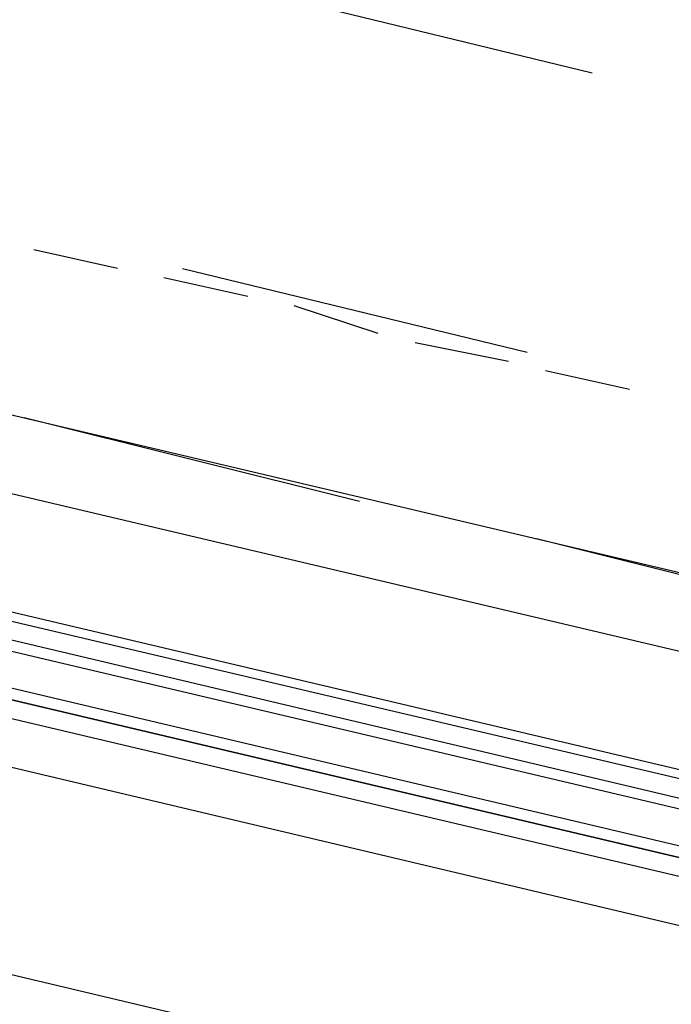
# Model space of a CAD drawing. Header units: feet. Extents: x -79 to 198, y -22 to 181.
# Tile 751 of 982: x 104.167 to 105.1, y 140.271 to 141.68. Entities that reach past the tile are written whole.
import ezdxf

# ---------------------------------------------------------------- set-up
doc = ezdxf.new("R2010")
doc.units = ezdxf.units.FT
doc.layers.add('A-LINEA', color=7, linetype='CONTINUOUS')

msp = doc.modelspace()

# ---------------------------------------------------------------- linework, layer by layer
at = {"layer": 'A-LINEA'}
for p, q in [((104.4933, 141.7244), (104.9867, 141.6044)), ((104.3067, 141.3244), (104.1867, 141.3511)), ((104.4, 141.3244), (104.8933, 141.2044)), ((104.4933, 141.2844), (104.3733, 141.3111)), ((104.68, 141.2311), (104.56, 141.2711)), ((104.8667, 141.1911), (104.7333, 141.2178)), ((110.8933, 139.5244), (103.7733, 141.2044)), ((110.8933, 139.5244), (103.7733, 141.2044)), ((105.04, 141.1511), (104.92, 141.1778)), ((104.1733, 141.1111), (104.6533, 140.9911)), ((104.1733, 141.1111), (104.6533, 140.9911)), ((104.1467, 141.0044), (107.2, 140.2844)), ((104.1467, 141.0044), (107.2, 140.2844)), ((104.9067, 140.9378), (105.3867, 140.8178)), ((104.9067, 140.9378), (105.3867, 140.8178)), ((104.1067, 140.8444), (107.16, 140.1244)), ((104.1067, 140.8444), (107.16, 140.1244)), ((104.1067, 140.8311), (107.16, 140.1111)), ((104.1067, 140.8311), (107.16, 140.1111)), ((104.1067, 140.8044), (107.1467, 140.0844)), ((104.1067, 140.8044), (107.1467, 140.0844)), ((104.0933, 140.7911), (107.1467, 140.0711)), ((104.0933, 140.7911), (107.1467, 140.0711)), ((107.1067, 139.9111), (104.0667, 140.6311)), ((107.1067, 139.9111), (104.0667, 140.6311)), ((110.7067, 138.7644), (103.6, 140.4444)), ((110.7067, 138.7644), (103.6, 140.4444))]:
    msp.add_line(p, q, dxfattribs=at)
msp.add_lwpolyline([(104.08, 140.6978), (107.1867, 139.9644), (107.1867, 139.9778), (107.1867, 139.9911), (104.08, 140.7244), (107.1867, 139.9911), (107.2, 140.0044), (104.0933, 140.7378)], dxfattribs=at)
msp.add_lwpolyline([(104.08, 140.6978), (107.1867, 139.9644), (107.1867, 139.9778), (107.1867, 139.9911), (104.08, 140.7244), (107.1867, 139.9911), (107.2, 140.0044), (104.0933, 140.7378)], dxfattribs=at)

doc.saveas('drawing.dxf')
